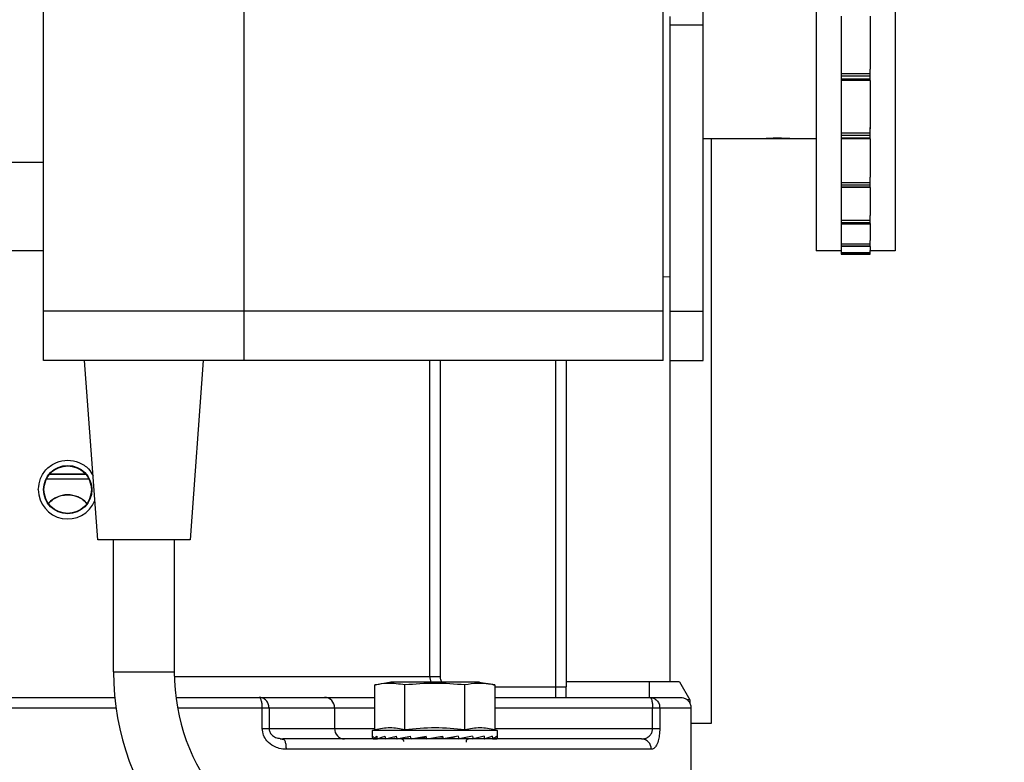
# Model space of a CAD drawing. Header units: inches. Extents: x 170 to 312, y 215 to 248.
# Tile 261 of 387: x 256.086 to 256.319, y 224.048 to 224.224. Entities that reach past the tile are written whole.
import ezdxf

# ---------------------------------------------------------------- set-up
doc = ezdxf.new("R2010")
doc.units = ezdxf.units.IN
doc.header["$LTSCALE"] = 0.25
doc.header["$MEASUREMENT"] = 0
doc.layers.add('ANNOTATIONS', color=1, linetype='Continuous')
doc.layers.add('STANDARD MOTOR RH', color=7, linetype='Continuous')
doc.styles.add('ARIAL', font='arial.ttf', dxfattribs={"height": 0.09375})
doc.dimstyles.new('STANDARD$0', dxfattribs={"dimtxt": 0.09375, "dimasz": 0.09375, "dimexe": 0.03125, "dimexo": 0.046875, "dimgap": 0.09, "dimtad": 0, "dimtih": 1, "dimtoh": 1, "dimdec": 4, "dimzin": 0, "dimdsep": 46, "dimtxsty": 'ARIAL', "dimcen": 0.09, "dimadec": 0, "dimazin": 0, "dimtfac": 1, "dimtdec": 4, "dimtofl": 0, "dimtmove": 0, "dimatfit": 1, "dimfxl": 1, "dimtolj": 1, "dimtzin": 0, "dimarcsym": 0})

# ---------------------------------------------------------------- blocks, each defined once
blk = doc.blocks.new('*D96')
at = {"layer": 'ANNOTATIONS', "color": 0, "lineweight": -2, "transparency": 16777216}
for p, q in [((255.3670235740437, 223.6042043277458), (255.3670235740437, 225.2024881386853)), ((256.4522110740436, 224.4635793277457), (256.4522110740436, 225.2024881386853)), ((255.4607735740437, 225.1712381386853), (255.624507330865, 225.1712381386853)), ((256.3584610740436, 225.1712381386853), (256.1947273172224, 225.1712381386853))]:
    blk.add_line(p, q, dxfattribs=at)
at = {"layer": 'ANNOTATIONS', "color": 0, "transparency": 16777216}
for points in [[(255.4607735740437, 225.1868631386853), (255.4607735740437, 225.1556131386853), (255.3670235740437, 225.1712381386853)], [(256.3584610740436, 225.1868631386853), (256.3584610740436, 225.1556131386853), (256.4522110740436, 225.1712381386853)]]:
    blk.add_solid(points, dxfattribs=at)
at = {"layer": 'defpoints', "color": 0, "transparency": 16777216}
for p in [(255.3670235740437, 225.1712381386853), (256.4522110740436, 224.4167043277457), (255.3670235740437, 223.5573293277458)]:
    blk.add_point(p, dxfattribs=at)
at = {"layer": 'ANNOTATIONS', "color": 0, "transparency": 16777216, "insert": (255.9096173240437, 225.1712381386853), "char_height": 0.09375, "attachment_point": 5, "style": 'ARIAL'}
blk.add_mtext('\\A1;17 3/8"', dxfattribs=at)
blk = doc.blocks.new('*D97')
at = {"layer": 'ANNOTATIONS', "color": 0, "lineweight": -2, "transparency": 16777216}
for p, q in [((255.3670235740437, 223.6042043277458), (255.3670235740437, 225.5541731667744)), ((256.5669609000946, 224.9939388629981), (256.5669609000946, 225.5541731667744)), ((255.4607735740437, 225.5229231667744), (255.7858961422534, 225.5229231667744)), ((256.4732109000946, 225.5229231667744), (256.148088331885, 225.5229231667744))]:
    blk.add_line(p, q, dxfattribs=at)
at = {"layer": 'ANNOTATIONS', "color": 0, "transparency": 16777216}
for points in [[(255.4607735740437, 225.5385481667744), (255.4607735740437, 225.5072981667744), (255.3670235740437, 225.5229231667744)], [(256.4732109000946, 225.5385481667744), (256.4732109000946, 225.5072981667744), (256.5669609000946, 225.5229231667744)]]:
    blk.add_solid(points, dxfattribs=at)
at = {"layer": 'defpoints', "color": 0, "transparency": 16777216}
for p in [(255.3670235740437, 225.5229231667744), (256.5669609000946, 224.9470638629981), (255.3670235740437, 223.5573293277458)]:
    blk.add_point(p, dxfattribs=at)
at = {"layer": 'ANNOTATIONS', "color": 0, "transparency": 16777216, "insert": (255.9669922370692, 225.5229231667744), "char_height": 0.09375, "attachment_point": 5, "style": 'ARIAL'}
blk.add_mtext('\\A1;20"', dxfattribs=at)

msp = doc.modelspace()

# ---------------------------------------------------------------- linework, layer by layer
at = {"layer": 'STANDARD MOTOR RH'}
for p, q in [((256.2475488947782, 224.143266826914), (256.2475488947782, 224.519619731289)), ((256.2930701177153, 224.5082668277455), (256.2930701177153, 224.1692912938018)), ((256.2743201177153, 224.4543453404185), (256.2743201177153, 224.1692912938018)), ((256.0913279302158, 224.143266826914), (256.0913279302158, 224.341391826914)), ((256.1388279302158, 224.143266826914), (256.1388279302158, 224.341391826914)), ((256.2380779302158, 224.143266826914), (256.2380779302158, 224.341391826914)), ((256.2397363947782, 224.0671718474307), (256.2397363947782, 224.2247980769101)), ((256.2802576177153, 224.2248496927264), (256.2802576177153, 224.2123253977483)), ((256.2871326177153, 224.2248496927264), (256.2871326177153, 224.2123253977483)), ((256.2397363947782, 224.222798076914), (256.2475488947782, 224.222798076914)), ((256.2802506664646, 224.2123253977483), (256.2802506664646, 224.2112088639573)), ((256.2871404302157, 224.2112088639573), (256.2802506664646, 224.2112088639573)), ((256.2802506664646, 224.2112088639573), (256.2802506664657, 224.2106798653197)), ((256.2871404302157, 224.2096461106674), (256.2871404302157, 224.2123253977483)), ((256.2802506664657, 224.2106798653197), (256.2871404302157, 224.2106798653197)), ((256.2802506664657, 224.2106798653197), (256.2802506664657, 224.2096461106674)), ((256.2871404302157, 224.2099221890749), (256.2802506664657, 224.2099221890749)), ((256.2871404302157, 224.2096461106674), (256.2802506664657, 224.2096461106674)), ((256.2802576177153, 224.2096463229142), (256.2802576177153, 224.1981458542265)), ((256.2871326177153, 224.2096463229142), (256.2871326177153, 224.1981458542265)), ((256.2802506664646, 224.1984504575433), (256.2802506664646, 224.1971645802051)), ((256.2871404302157, 224.1971645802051), (256.2802506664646, 224.1971645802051)), ((256.2802506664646, 224.1971645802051), (256.2802506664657, 224.1966334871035)), ((256.2871404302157, 224.1957928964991), (256.2871404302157, 224.1984504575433)), ((256.2613785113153, 224.195761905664), (256.2475488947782, 224.195761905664)), ((256.2494610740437, 224.195761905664), (256.2494610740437, 224.0573293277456)), ((256.2687262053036, 224.195761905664), (256.2617363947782, 224.195761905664)), ((256.2743201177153, 224.195761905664), (256.2691426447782, 224.195761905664)), ((256.2802506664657, 224.1966334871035), (256.2871404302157, 224.1966334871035)), ((256.2802506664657, 224.1966334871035), (256.2802506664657, 224.1957928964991)), ((256.2871404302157, 224.1959760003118), (256.2802506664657, 224.1959760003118)), ((256.2871404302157, 224.1957928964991), (256.2802506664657, 224.1957928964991)), ((256.2802576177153, 224.195808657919), (256.2802576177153, 224.1866883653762)), ((256.2871326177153, 224.195808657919), (256.2871326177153, 224.1866883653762)), ((256.2802506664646, 224.1866883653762), (256.2802506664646, 224.1853850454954)), ((256.2871404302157, 224.1853850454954), (256.2802506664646, 224.1853850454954)), ((256.2802506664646, 224.1853850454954), (256.2802506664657, 224.184878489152)), ((256.2871404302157, 224.1842485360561), (256.2871404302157, 224.1866883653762)), ((256.2802506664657, 224.184878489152), (256.2871404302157, 224.184878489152)), ((256.2802506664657, 224.184878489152), (256.2802506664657, 224.1842485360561)), ((256.2871404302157, 224.1843541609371), (256.2802506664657, 224.1843541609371)), ((256.2871404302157, 224.1842485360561), (256.2802506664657, 224.1842485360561)), ((256.2802576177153, 224.1843037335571), (256.2802576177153, 224.177622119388)), ((256.2871326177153, 224.1843037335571), (256.2871326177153, 224.177622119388)), ((256.2802506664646, 224.177622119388), (256.2802506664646, 224.176460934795)), ((256.2871404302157, 224.176460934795), (256.2802506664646, 224.176460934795)), ((256.2802506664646, 224.176460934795), (256.2802506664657, 224.1760043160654)), ((256.2802506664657, 224.1760043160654), (256.2871404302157, 224.1760043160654)), ((256.2802506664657, 224.1760043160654), (256.2802506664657, 224.1755919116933)), ((256.2871404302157, 224.1755919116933), (256.2871404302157, 224.177622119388)), ((256.2871404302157, 224.1756394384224), (256.2802506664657, 224.1756394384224)), ((256.2871404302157, 224.1755919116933), (256.2802506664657, 224.1755919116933)), ((256.2802576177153, 224.1757084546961), (256.2802576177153, 224.1717251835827)), ((256.2871326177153, 224.1757084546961), (256.2871326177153, 224.1717251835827)), ((256.2802506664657, 224.1717251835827), (256.2802506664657, 224.1702571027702)), ((256.2871404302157, 224.1702571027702), (256.2871404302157, 224.1717251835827)), ((256.0913279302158, 224.169287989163), (256.0404253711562, 224.169287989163)), ((256.2802506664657, 224.1692912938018), (256.2743201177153, 224.1692912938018)), ((256.2871404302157, 224.1708397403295), (256.2802506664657, 224.1708397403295)), ((256.2802506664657, 224.1704559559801), (256.2871404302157, 224.1704559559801)), ((256.2871404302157, 224.1702688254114), (256.2802506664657, 224.1702688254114)), ((256.2871404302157, 224.1702571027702), (256.2802506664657, 224.1702571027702)), ((256.2802506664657, 224.1693343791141), (256.2802506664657, 224.1685116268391)), ((256.2871404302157, 224.1688033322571), (256.2802506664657, 224.1688033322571)), ((256.2802576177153, 224.1702571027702), (256.2802576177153, 224.1693343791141)), ((256.2871326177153, 224.1702571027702), (256.2871326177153, 224.1693343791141)), ((256.2871404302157, 224.1685116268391), (256.2871404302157, 224.1693343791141)), ((256.2930701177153, 224.1692912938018), (256.2871404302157, 224.1692912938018)), ((256.2802506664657, 224.1685116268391), (256.2871404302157, 224.1685116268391)), ((256.2871404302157, 224.168510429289), (256.2802506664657, 224.168510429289)), ((256.2380779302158, 224.1631379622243), (256.2397363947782, 224.1631669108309)), ((256.2380779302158, 224.154985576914), (256.0913279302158, 224.154985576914)), ((256.2397363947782, 224.154985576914), (256.2475488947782, 224.154985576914)), ((256.2380779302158, 224.143266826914), (256.0913279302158, 224.143266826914)), ((256.1041404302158, 224.100766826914), (256.1010154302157, 224.143266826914)), ((256.1291404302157, 224.143266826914), (256.1260154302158, 224.100766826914)), ((256.1828423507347, 224.0684021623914), (256.1828423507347, 224.143266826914)), ((256.1852944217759, 224.143266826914), (256.1852944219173, 224.0684021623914)), ((256.2126694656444, 224.0634809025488), (256.2126694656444, 224.143266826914)), ((256.2151300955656, 224.143266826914), (256.2151300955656, 224.06594153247)), ((256.2397363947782, 224.143266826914), (256.2475488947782, 224.143266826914)), ((256.1012066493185, 224.1163841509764), (256.0927831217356, 224.1163842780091)), ((256.0928635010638, 224.1163847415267), (256.0970204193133, 224.1163846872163)), ((256.0970204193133, 224.1163846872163), (256.1012355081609, 224.116384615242)), ((256.1260154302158, 224.100766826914), (256.1041404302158, 224.100766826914)), ((256.1078904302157, 224.069516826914), (256.1078904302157, 224.100766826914)), ((256.1222654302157, 224.100766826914), (256.1222654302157, 224.069516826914)), ((256.1078904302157, 224.069516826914), (256.1222654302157, 224.069516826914)), ((256.122278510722, 224.0684021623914), (256.1852944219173, 224.0684021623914)), ((256.1698089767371, 224.0557562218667), (256.1698089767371, 224.0664294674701)), ((256.1944731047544, 224.0671117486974), (256.173557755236, 224.0671117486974)), ((256.1769122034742, 224.0557562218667), (256.1769122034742, 224.0664294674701)), ((256.1830911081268, 224.0671117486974), (256.1828423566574, 224.0684021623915)), ((256.1911186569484, 224.0557562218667), (256.1911186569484, 224.0664294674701)), ((256.1982218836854, 224.0664294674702), (256.1982218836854, 224.0557562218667)), ((256.2419509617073, 224.0671718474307), (256.2151300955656, 224.0671718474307)), ((256.2348151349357, 224.0634809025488), (256.2348151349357, 224.0671718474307)), ((256.2419509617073, 224.0671718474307), (256.2444324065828, 224.0628738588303)), ((256.1982218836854, 224.06594153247), (256.2151300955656, 224.06594153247)), ((256.1423487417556, 224.0634809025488), (256.1578707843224, 224.0634809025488)), ((256.1982218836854, 224.0634809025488), (256.2349390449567, 224.0634809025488)), ((256.2444324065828, 224.0628738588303), (256.2438597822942, 224.0628738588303)), ((256.2444324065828, 224.0628738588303), (256.2443889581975, 224.0620448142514)), ((256.0509226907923, 224.0610202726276), (256.1084765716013, 224.0610202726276)), ((256.1230315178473, 224.0610202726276), (256.143117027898, 224.0610202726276)), ((256.143117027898, 224.056099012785), (256.143117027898, 224.0610202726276)), ((256.1447255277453, 224.0610202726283), (256.1447255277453, 224.0560990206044)), ((256.1447255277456, 224.0610202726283), (256.1698089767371, 224.0610202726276)), ((256.1602475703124, 224.0610202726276), (256.1602475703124, 224.056099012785)), ((256.1982218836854, 224.0610202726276), (256.2355759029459, 224.0610202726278)), ((256.2355759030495, 224.0560990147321), (256.2355759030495, 224.0610202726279)), ((256.2372766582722, 224.0610202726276), (256.2372766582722, 224.056099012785)), ((256.2372766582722, 224.0610202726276), (256.2446576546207, 224.0610202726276)), ((256.2446576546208, 224.0610202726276), (256.2446576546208, 224.0450261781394)), ((256.2494610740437, 224.0573293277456), (256.2446576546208, 224.0573293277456)), ((256.143117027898, 224.0560990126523), (256.1698089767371, 224.056099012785)), ((256.1692516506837, 224.0556068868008), (256.1698089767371, 224.0557562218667)), ((256.1692516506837, 224.0539844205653), (256.1692516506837, 224.0556068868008)), ((256.1987792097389, 224.0556068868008), (256.1692516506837, 224.0556068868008)), ((256.1982218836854, 224.056099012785), (256.2372766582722, 224.056099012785)), ((256.1982218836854, 224.0557562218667), (256.1987792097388, 224.0556068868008)), ((256.1987792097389, 224.0556068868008), (256.1987792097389, 224.0539844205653)), ((256.1473563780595, 224.0536834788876), (256.1482905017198, 224.0534665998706)), ((256.147376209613, 224.0537660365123), (256.1479734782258, 224.0536383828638)), ((256.1482913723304, 224.0534656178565), (256.1479734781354, 224.0536383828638)), ((256.1693729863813, 224.0536523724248), (256.1693830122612, 224.05365282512)), ((256.169383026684, 224.0536523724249), (256.1703862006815, 224.0536962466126)), ((256.1703608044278, 224.0536523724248), (256.1703901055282, 224.0536538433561)), ((256.1703902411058, 224.0536523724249), (256.1723132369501, 224.0537396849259)), ((256.1722791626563, 224.0536523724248), (256.1723255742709, 224.0536552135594)), ((256.1723259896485, 224.0536523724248), (256.1750322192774, 224.05378986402)), ((256.1749973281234, 224.0536523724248), (256.1750573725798, 224.0536575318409)), ((256.1750583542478, 224.0536523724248), (256.1783555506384, 224.0538584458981)), ((256.1776161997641, 224.0537993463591), (256.1776854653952, 224.0538165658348)), ((256.1776627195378, 224.0538151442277), (256.1776161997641, 224.0537993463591)), ((256.178401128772, 224.0536523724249), (256.1816591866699, 224.0539425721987)), ((256.1809286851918, 224.0537993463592), (256.1820435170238, 224.0540022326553)), ((256.1816591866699, 224.0539425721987), (256.1809286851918, 224.0537993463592)), ((256.1821265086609, 224.0536523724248), (256.1858263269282, 224.0543027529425)), ((256.1850682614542, 224.0537993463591), (256.1859117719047, 224.0539425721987)), ((256.1858263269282, 224.0543027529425), (256.185980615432, 224.0536523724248)), ((256.1879169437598, 224.0539425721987), (256.1871021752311, 224.0537993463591)), ((256.1879045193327, 224.0539967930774), (256.1879169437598, 224.0539425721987)), ((256.1879169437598, 224.0539425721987), (256.1897007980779, 224.0536523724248)), ((256.1907277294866, 224.0538505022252), (256.1930335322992, 224.0536523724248)), ((256.1920124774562, 224.0537123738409), (256.1929725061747, 224.0536523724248)), ((256.1935264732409, 224.0537630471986), (256.195704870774, 224.0536523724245)), ((256.1936142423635, 224.0537832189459), (256.1957516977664, 224.0536523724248)), ((256.1960048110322, 224.0537266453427), (256.1976406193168, 224.0536523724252)), ((256.1960314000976, 224.0537346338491), (256.1976700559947, 224.0536523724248)), ((256.1977536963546, 224.0536914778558), (256.1986478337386, 224.0536523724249)), ((256.1977569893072, 224.053693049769), (256.1986578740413, 224.0536523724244)), ((256.2329615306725, 224.0536383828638), (256.2334274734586, 224.0537132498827)), ((256.2352656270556, 224.0511777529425), (256.1488370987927, 224.0511777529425))]:
    msp.add_line(p, q, dxfattribs=at)
at = {"layer": 'STANDARD MOTOR RH', "flags": 128}
msp.add_lwpolyline([(256.1020199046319, 224.1151538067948), (256.1008531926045, 224.1151538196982), (256.09702040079, 224.115153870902), (256.0931876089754, 224.1151539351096), (256.0919534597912, 224.1151539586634)], dxfattribs=at)
at = {"layer": 'STANDARD MOTOR RH'}
msp.add_circle((256.0970198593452, 224.112693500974), 0.005720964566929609, dxfattribs=at)
for centre, radius, start, end in [((256.0970112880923, 224.1126818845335), 0.006942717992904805, 179.9041336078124, 338.1325180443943), ((256.0970202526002, 224.1053112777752), 0.006151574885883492, 43.05197515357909, 137.1139403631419), ((256.1697654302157, 224.069516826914), 0.06187500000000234, 180, 258.9350075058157), ((256.1697654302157, 224.069516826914), 0.04750000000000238, 180, 258.9350075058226), ((256.1578281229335, 224.0610614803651), 0.002419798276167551, 359.0242395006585, 88.98981489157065), ((256.1626670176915, 224.0560578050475), 0.002419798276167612, 179.0242395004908, 268.9898148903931), ((256.2328806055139, 224.0512535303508), 0.002386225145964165, 358.1801986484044, 88.05652055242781)]:
    msp.add_arc(centre, radius, start, end, dxfattribs=at)
at = {"layer": 'STANDARD MOTOR RH', "extrusion": (0, 0, -1)}
for centre, major_axis, ratio, start_param, end_param in [((256.1840154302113, 224.0539844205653), (-0.01476377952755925, 0), 0.1757871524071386, 6.154890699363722, 6.40615304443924), ((256.1840154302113, 224.061936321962), (0, 0.06223454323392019), 0.2372280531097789, 4.578884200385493, 4.58942124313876), ((256.1840154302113, 224.0539844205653), (-0.01476331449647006, -0.0006915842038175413), 0.1694362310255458, 0.1414418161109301, 0.3927041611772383), ((256.1840154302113, 224.0619363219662), (-0.004031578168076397, 0.06222774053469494), 0.2282368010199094, 4.59367000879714, 4.604207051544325), ((256.1840154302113, 224.0539844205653), (-0.01476241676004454, -0.001328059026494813), 0.151041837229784, 0.4088913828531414, 0.6601537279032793), ((256.1840154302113, 224.0539844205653), (-0.01476241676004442, 0.001328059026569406), 0.1510418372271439, 5.617704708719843, 5.649603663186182), ((256.1840154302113, 224.061936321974), (-0.007699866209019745, 0.06221501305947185), 0.202473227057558, 4.603937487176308, 4.614474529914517), ((256.1840154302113, 224.0539844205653), (-0.01476201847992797, -0.001863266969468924), 0.1223802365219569, 0.672549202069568, 0.9238115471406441), ((256.1840154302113, 224.0539844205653), (-0.01476201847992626, 0.001863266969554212), 0.1223802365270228, 5.354046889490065, 5.404737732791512), ((256.1840154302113, 224.0619363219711), (-0.01072885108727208, 0.0622099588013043), 0.1630291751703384, 4.606993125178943, 4.617530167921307), ((256.1840154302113, 224.0539844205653), (-0.01476249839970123, -0.002264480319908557), 0.08588791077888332, 0.9320768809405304, 1.183339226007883), ((256.1840154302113, 224.0619363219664), (-0.0129570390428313, 0.06221708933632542), 0.1137473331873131, 4.602568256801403, 4.613105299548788), ((256.1840154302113, 224.0539844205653), (-0.01476336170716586, -0.002511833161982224), 0.04421959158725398, 1.188225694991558, 1.439488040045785), ((256.1840154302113, 224.0619363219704), (-0.01431068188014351, 0.06222894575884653), 0.05832561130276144, 4.592296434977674, 4.602833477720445), ((256.1840154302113, 224.0539844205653), (-0.01476336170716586, -0.002511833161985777), 0.04421959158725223, 4.335145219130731, 4.586407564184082), ((256.1840154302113, 224.0619363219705), (-0.01431068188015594, 0.06222894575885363), 0.05832561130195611, 1.707176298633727, 1.717713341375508), ((256.1840154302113, 224.0539844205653), (-0.01476249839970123, -0.002264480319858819), 0.08588791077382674, 4.078996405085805, 4.330258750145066), ((256.1840154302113, 224.0619363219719), (-0.01295703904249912, 0.06221708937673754), 0.1137473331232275, 1.717448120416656, 1.727985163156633), ((256.1840154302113, 224.0539844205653), (-0.01476201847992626, -0.001863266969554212), 0.1223802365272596, 3.819468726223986, 4.070731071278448), ((256.1840154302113, 224.0619363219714), (-0.01072885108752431, 0.06220995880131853), 0.1630291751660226, 1.721872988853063, 1.732410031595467), ((256.1840154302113, 224.0539844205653), (-0.01476241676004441, -0.001328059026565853), 0.1510418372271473, 3.555810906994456, 3.807073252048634), ((256.1840154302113, 224.0619363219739), (-0.007699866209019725, 0.06221501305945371), 0.202473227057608, 1.718817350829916, 1.729354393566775), ((256.1840154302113, 224.0539844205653), (-0.01476331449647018, -0.0006915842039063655), 0.1694362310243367, 3.288361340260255, 3.539623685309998), ((256.1840154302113, 224.061936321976), (-0.004031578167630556, 0.06222774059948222), 0.2282368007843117, 1.708549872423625, 1.719086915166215), ((256.1840154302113, 224.0539844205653), (-0.01476377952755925, 0), 0.175787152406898, 3.141592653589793, 3.269887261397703)]:
    msp.add_ellipse(centre, major_axis=major_axis, ratio=ratio, start_param=start_param, end_param=end_param, dxfattribs=at)
at = {"layer": 'STANDARD MOTOR RH'}
for points, knots in [([(256.2691426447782, 224.195761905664), (256.2690996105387, 224.1957656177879), (256.2690135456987, 224.1957730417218), (256.2683428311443, 224.1958246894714), (256.2673538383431, 224.1958822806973), (256.2661167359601, 224.1959238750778), (256.264782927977, 224.1959301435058), (256.2635038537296, 224.1958989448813), (256.2624110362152, 224.1958431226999), (256.2616649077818, 224.1957900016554), (256.261309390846, 224.1957601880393), (256.261364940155, 224.1957647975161), (256.2613785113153, 224.1957659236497)], [0, 0, 0, 0, 0.107114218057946, 0.2142193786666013, 0.321559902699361, 0.4290573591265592, 0.5362978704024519, 0.6432683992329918, 0.7503771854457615, 0.8578162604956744, 0.9652633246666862, 1, 1, 1, 1]), ([(256.0913279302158, 224.1902033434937), (256.0880695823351, 224.1902033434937), (256.0796469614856, 224.1902033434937), (256.0665363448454, 224.1902033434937), (256.0524060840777, 224.1902033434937), (256.0442812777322, 224.1902033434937), (256.0402188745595, 224.1902033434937)], [0, 0, 0, 0, 0.1737677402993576, 0.4491784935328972, 0.7245892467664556, 1, 1, 1, 1]), ([(256.0900685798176, 224.112693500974), (256.0901730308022, 224.1136032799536), (256.0903819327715, 224.1154228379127), (256.0919899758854, 224.117736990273), (256.0942855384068, 224.1192819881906), (256.0970261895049, 224.1198289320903), (256.0997288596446, 224.1192709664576), (256.1019142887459, 224.1179196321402), (256.1026946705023, 224.116554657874), (256.1030216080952, 224.1159828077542)], [0, 0, 0, 0, 0.148787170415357, 0.2975743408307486, 0.4463615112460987, 0.5951486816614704, 0.7439358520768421, 0.892723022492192, 1, 1, 1, 1]), ([(256.0914086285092, 224.112693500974), (256.0914933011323, 224.1134299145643), (256.0916624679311, 224.1149011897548), (256.0929603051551, 224.1167550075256), (256.0948134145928, 224.1180522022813), (256.0962838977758, 224.1182211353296), (256.0970198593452, 224.1183056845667)], [0, 0, 0, 0, 0.2503308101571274, 0.5001340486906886, 0.7498222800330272, 0.9999999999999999, 0.9999999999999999, 0.9999999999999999, 0.9999999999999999]), ([(256.0970198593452, 224.1183056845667), (256.0977564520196, 224.1182258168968), (256.0987395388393, 224.118119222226), (256.1000539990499, 224.1174551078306), (256.1012194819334, 224.116561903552), (256.1023783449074, 224.1148973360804), (256.1025467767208, 224.1134286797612), (256.1026310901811, 224.112693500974)], [0, 0, 0, 0, 0.2500023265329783, 0.3336633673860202, 0.5005103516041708, 0.7499658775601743, 1, 1, 1, 1]), ([(256.0970198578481, 224.1070793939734), (256.0962842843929, 224.107163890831), (256.0948133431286, 224.1073328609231), (256.0929601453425, 224.1086301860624), (256.0916622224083, 224.1104838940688), (256.0914931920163, 224.1119566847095), (256.0914086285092, 224.112693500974)], [0, 0, 0, 0, 0.2498310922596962, 0.4995923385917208, 0.749653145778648, 1, 1, 1, 1]), ([(256.0925673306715, 224.109449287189), (256.0928884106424, 224.1097915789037), (256.0936905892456, 224.110646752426), (256.0952983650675, 224.1113017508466), (256.0971777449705, 224.1115517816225), (256.0990107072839, 224.1112276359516), (256.1005713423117, 224.1104854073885), (256.1012324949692, 224.1097132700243), (256.101466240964, 224.1094402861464)], [0, 0, 0, 0, 0.140068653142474, 0.3499442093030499, 0.4998873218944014, 0.696409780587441, 0.8926677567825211, 1, 1, 1, 1]), ([(256.1026310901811, 224.112693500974), (256.1025465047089, 224.111956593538), (256.1023774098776, 224.1104834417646), (256.1010790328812, 224.1086295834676), (256.0992256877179, 224.1073326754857), (256.0977551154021, 224.10716381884), (256.0970198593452, 224.1070793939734)], [0, 0, 0, 0, 0.2503776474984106, 0.5005299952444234, 0.7502752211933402, 0.9999999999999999, 0.9999999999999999, 0.9999999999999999, 0.9999999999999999]), ([(256.1696645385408, 224.066398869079), (256.1704156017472, 224.0665522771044), (256.1717567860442, 224.066826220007), (256.1731088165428, 224.0670399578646), (256.1737037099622, 224.0671340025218)], [0, 0, 0, 0, 0.559999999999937, 1, 1, 1, 1]), ([(256.1769122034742, 224.0664294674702), (256.1755417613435, 224.0666340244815), (256.1731725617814, 224.0669876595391), (256.1708064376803, 224.0665949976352), (256.1698089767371, 224.0664294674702)], [0, 0, 0, 0, 0.5784409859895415, 1, 1, 1, 1]), ([(256.1857162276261, 224.0671117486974), (256.1856307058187, 224.0672245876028), (256.1853491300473, 224.067596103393), (256.1853168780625, 224.0680712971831), (256.1852944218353, 224.0684021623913)], [0, 0, 0, 0, 0.3037257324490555, 0.9999999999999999, 0.9999999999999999, 0.9999999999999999, 0.9999999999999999]), ([(256.1982218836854, 224.0664294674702), (256.1968514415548, 224.0666340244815), (256.1944822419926, 224.0669876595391), (256.1921161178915, 224.0665949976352), (256.1911186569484, 224.0664294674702)], [0, 0, 0, 0, 0.5784409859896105, 1, 1, 1, 1]), ([(256.1943271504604, 224.0671340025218), (256.1950841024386, 224.0670129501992), (256.1964358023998, 224.0667967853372), (256.197776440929, 224.0665204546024), (256.1983663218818, 224.066398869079)], [0, 0, 0, 0, 0.5599999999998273, 1, 1, 1, 1]), ([(256.0516909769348, 224.0634809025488), (256.0566052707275, 224.0634809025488), (256.066436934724, 224.0634809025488), (256.0816574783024, 224.0634809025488), (256.0956823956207, 224.0634809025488), (256.1045600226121, 224.0634809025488), (256.1083281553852, 224.0634809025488)], [0, 0, 0, 0, 0.2675275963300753, 0.5352226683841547, 0.8027240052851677, 1, 1, 1, 1]), ([(256.1228497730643, 224.0634809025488), (256.1244130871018, 224.0634809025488), (256.1310441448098, 224.0634809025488), (256.1374517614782, 224.0634809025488), (256.1423487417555, 224.0634809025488)], [0, 0, 0, 0, 0.2357563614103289, 1, 1, 1, 1]), ([(256.143117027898, 224.0610202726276), (256.1431067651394, 224.0613298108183), (256.1430909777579, 224.0618059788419), (256.1429951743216, 224.0623788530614), (256.1428960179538, 224.0627730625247), (256.1427729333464, 224.0630906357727), (256.1425940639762, 224.0633974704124), (256.1424453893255, 224.0634480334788), (256.1423487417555, 224.0634809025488)], [0, 0, 0, 0, 0.2394568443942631, 0.3683606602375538, 0.4999999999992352, 0.6316393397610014, 0.7605431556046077, 1, 1, 1, 1]), ([(256.1578707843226, 224.0634809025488), (256.1586604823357, 224.0634809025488), (256.1602398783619, 224.0634809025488), (256.1644431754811, 224.0634809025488), (256.1680981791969, 224.0634809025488), (256.1698089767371, 224.0634809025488)], [0, 0, 0, 0, 0.3472286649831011, 0.694457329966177, 1, 1, 1, 1]), ([(256.2349390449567, 224.0634809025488), (256.2352331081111, 224.0634480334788), (256.2356854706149, 224.0633974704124), (256.2362297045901, 224.0630906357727), (256.2366042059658, 224.0627730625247), (256.2369059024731, 224.0623788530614), (256.2371973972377, 224.0618059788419), (256.2372454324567, 224.0613298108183), (256.2372766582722, 224.0610202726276)], [0, 0, 0, 0, 0.2394568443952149, 0.3683606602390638, 0.5000000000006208, 0.6316393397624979, 0.7605431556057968, 1, 1, 1, 1]), ([(256.2349390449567, 224.0634809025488), (256.2363833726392, 224.0634809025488), (256.2392729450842, 224.0634809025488), (256.2417103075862, 224.0634809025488), (256.2420348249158, 224.0634809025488), (256.2421970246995, 224.0634809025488)], [0, 0, 0, 0, 0.3332729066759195, 0.6667574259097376, 1, 1, 1, 1]), ([(256.2421970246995, 224.0634809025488), (256.2424347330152, 224.0634607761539), (256.242928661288, 224.063418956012), (256.2436222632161, 224.0630745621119), (256.2442202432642, 224.0625026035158), (256.2446203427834, 224.0617313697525), (256.2446425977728, 224.061150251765), (256.2446532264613, 224.0608727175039)], [0, 0, 0, 0, 0.1779670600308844, 0.369793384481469, 0.567182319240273, 0.7932920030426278, 1, 1, 1, 1]), ([(256.1488370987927, 224.0511777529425), (256.1482680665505, 224.0512187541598), (256.1472307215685, 224.0512934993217), (256.1456194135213, 224.0519313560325), (256.1442796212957, 224.0529639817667), (256.1433033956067, 224.0544740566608), (256.1431798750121, 224.055551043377), (256.143117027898, 224.056099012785)], [0, 0, 0, 0, 0.2105791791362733, 0.3838855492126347, 0.6274475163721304, 0.8104457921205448, 1, 1, 1, 1]), ([(256.1447255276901, 224.056099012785), (256.1447334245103, 224.0559700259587), (256.1447496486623, 224.0557050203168), (256.144927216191, 224.0551685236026), (256.1454064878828, 224.0545036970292), (256.1462817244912, 224.0538973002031), (256.1469980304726, 224.0538113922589), (256.147376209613, 224.0537660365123)], [0, 0, 0, 0, 0.08589759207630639, 0.1764780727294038, 0.3821815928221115, 0.6738181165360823, 0.9999999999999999, 0.9999999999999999, 0.9999999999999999, 0.9999999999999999]), ([(256.1769122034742, 224.0557562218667), (256.1757397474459, 224.0560095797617), (256.1733721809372, 224.0565211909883), (256.171004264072, 224.0560128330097), (256.1698089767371, 224.0557562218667)], [0, 0, 0, 0, 0.4952156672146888, 1, 1, 1, 1]), ([(256.1911186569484, 224.0557562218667), (256.1887737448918, 224.0560095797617), (256.1840386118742, 224.0565211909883), (256.1793027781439, 224.0560128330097), (256.1769122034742, 224.0557562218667)], [0, 0, 0, 0, 0.4952156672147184, 0.9999999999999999, 0.9999999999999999, 0.9999999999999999, 0.9999999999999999]), ([(256.1982218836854, 224.0557562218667), (256.1970494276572, 224.0560095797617), (256.1946818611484, 224.0565211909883), (256.1923139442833, 224.0560128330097), (256.1911186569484, 224.0557562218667)], [0, 0, 0, 0, 0.4952156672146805, 1, 1, 1, 1]), ([(256.2329615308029, 224.0536383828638), (256.2334435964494, 224.0536987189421), (256.2342065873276, 224.053794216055), (256.2350489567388, 224.0545000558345), (256.2354190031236, 224.0551687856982), (256.2355568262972, 224.0557049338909), (256.2355696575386, 224.0559699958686), (256.2355759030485, 224.056099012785)], [0, 0, 0, 0, 0.4261691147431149, 0.6745204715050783, 0.8496999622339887, 0.9268425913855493, 1, 1, 1, 1]), ([(256.2372766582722, 224.056099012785), (256.2372560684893, 224.0555510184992), (256.2372156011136, 224.0544739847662), (256.2368912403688, 224.0529639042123), (256.2364322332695, 224.0519313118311), (256.2358611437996, 224.0512934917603), (256.2354765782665, 224.0512187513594), (256.2352656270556, 224.0511777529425)], [0, 0, 0, 0, 0.1895627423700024, 0.3725686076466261, 0.6161257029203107, 0.7894279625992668, 1, 1, 1, 1]), ([(256.1488370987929, 224.0511777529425), (256.1488255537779, 224.0514872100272), (256.1488077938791, 224.0519632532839), (256.1487001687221, 224.0525367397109), (256.1485884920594, 224.052928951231), (256.1484509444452, 224.0532540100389), (256.1483441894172, 224.0533955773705), (256.1482913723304, 224.0534656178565)], [0, 0, 0, 0, 0.3148497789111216, 0.4843389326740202, 0.6574248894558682, 0.8305108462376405, 1, 1, 1, 1]), ([(256.1766333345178, 224.0530162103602), (256.1766303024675, 224.0530671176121), (256.1766239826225, 224.0531732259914), (256.1765617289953, 224.0533268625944), (256.1764592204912, 224.0534640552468), (256.1763220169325, 224.0535665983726), (256.1761705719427, 224.0536278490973), (256.1760669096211, 224.0536350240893), (256.1760183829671, 224.0536383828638)], [0, 0, 0, 0, 0.1568376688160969, 0.3269041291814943, 0.5035783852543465, 0.6802526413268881, 0.8503191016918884, 1, 1, 1, 1]), ([(256.1920124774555, 224.0536383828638), (256.1919639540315, 224.0536350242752), (256.1918602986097, 224.0536278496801), (256.1917087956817, 224.0535665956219), (256.1915718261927, 224.0534640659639), (256.1914684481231, 224.0533268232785), (256.1914090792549, 224.0531729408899), (256.1913899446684, 224.0530192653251), (256.1914068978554, 224.0529228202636), (256.1914149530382, 224.0528769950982)], [0, 0, 0, 0, 0.1307696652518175, 0.2793493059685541, 0.4337018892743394, 0.5880544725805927, 0.736634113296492, 0.8748636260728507, 1, 1, 1, 1])]:
    msp.add_open_spline(points, degree=3, knots=knots, dxfattribs=at)
for points in [[(256.1911186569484, 224.0664294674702), (256.1887509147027, 224.0666160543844), (256.1840154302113, 224.0669892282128), (256.1792799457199, 224.0666160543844), (256.1769122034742, 224.0664294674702)], [(256.2151300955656, 224.0634809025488), (256.2151300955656, 224.0638693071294), (256.2151300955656, 224.0646461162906), (256.2151300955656, 224.0655097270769), (256.2151300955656, 224.06594153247)], [(256.1447255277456, 224.0610202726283), (256.1446898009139, 224.061342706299), (256.1446183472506, 224.0619875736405), (256.1440687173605, 224.0628009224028), (256.143283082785, 224.0633699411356), (256.1426601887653, 224.0634439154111), (256.1423487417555, 224.0634809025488)], [(256.2349390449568, 224.0634809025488), (256.2350224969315, 224.0634439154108), (256.2351894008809, 224.0633699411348), (256.2353999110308, 224.0628009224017), (256.2355471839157, 224.0619875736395), (256.2355663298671, 224.0613427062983), (256.2355759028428, 224.0610202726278)], [(256.143117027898, 224.0610202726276), (256.1433057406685, 224.0610202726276), (256.1436831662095, 224.0610202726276), (256.1441525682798, 224.0610202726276), (256.1445254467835, 224.0610202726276), (256.1446588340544, 224.0610202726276), (256.1447255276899, 224.0610202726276)], [(256.2355759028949, 224.0610202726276), (256.2357686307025, 224.0610202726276), (256.2361540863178, 224.0610202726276), (256.2366450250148, 224.0610202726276), (256.2370446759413, 224.0610202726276), (256.2371993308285, 224.0610202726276), (256.2372766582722, 224.0610202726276)], [(256.2329615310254, 224.0536383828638), (256.231000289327, 224.0536383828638), (256.2270778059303, 224.0536383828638), (256.2193005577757, 224.0536383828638), (256.2102437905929, 224.0536383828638), (256.1998687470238, 224.0536383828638), (256.1883349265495, 224.0536383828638), (256.1757492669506, 224.0536383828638), (256.1623103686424, 224.0536383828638), (256.1527524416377, 224.0536383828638), (256.1479734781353, 224.0536383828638)]]:
    msp.add_open_spline(points, degree=3, dxfattribs=at)

# ---------------------------------------------------------------- dimensions: what is measured, and where the dimension line sits
at = {"layer": 'ANNOTATIONS'}
for base, p1, text, picture, middle in [((255.3670235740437, 225.5229231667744), (256.5669609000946, 224.9470638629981), '20"', '*D97', (255.9669922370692, 225.5229231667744)), ((255.3670235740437, 225.1712381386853), (256.4522110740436, 224.4167043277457), '17 3/8"', '*D96', (255.9096173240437, 225.1712381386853))]:
    dim = msp.add_linear_dim(base=base, p1=p1, p2=(255.3670235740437, 223.5573293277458), text=text, dimstyle='STANDARD$0', dxfattribs=at)
    dim.commit()
    dim.dimension.update_dxf_attribs({"geometry": picture, "text_midpoint": middle, "dimtype": 160})

doc.saveas('drawing.dxf')
